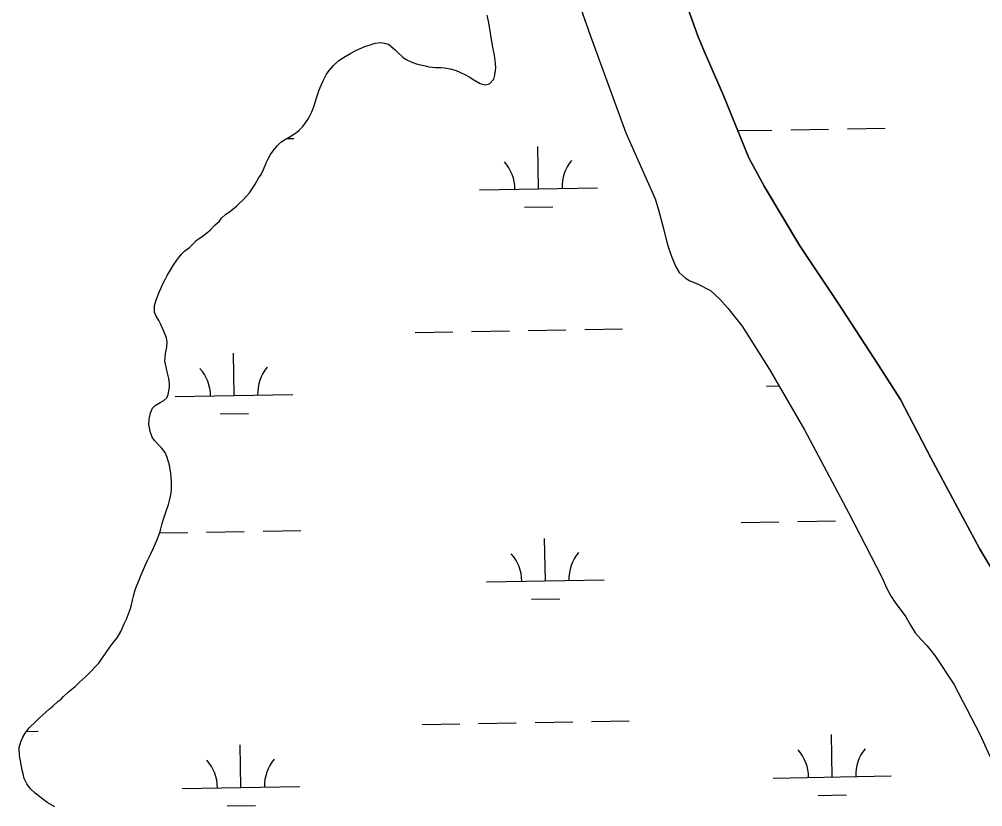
# Model space of a CAD drawing. Extents: x 3903937 to 3942190, y 260677 to 286651.
# Drawn here: x 3922597 to 3923415, y 266800 to 267468 of the extents above; entities that cross this region are included whole.
import ezdxf

# ---------------------------------------------------------------- set-up
doc = ezdxf.new("R2010")
doc.units = 0
doc.layers.add('V-TOPO-SHOR', color=7, linetype='Continuous')
doc.layers.add('V-WETL-SWMP', color=7, linetype='Continuous')

msp = doc.modelspace()

# ---------------------------------------------------------------- linework, layer by layer
at = {"layer": 'V-TOPO-SHOR'}
for points in [[(3923049.44, 267547.94), (3923082.03, 267454.91), (3923112.32, 267372.03), (3923137.07, 267315.91), (3923140.08, 267306.58), (3923142.37, 267298.28), (3923144.67, 267289.57), (3923146.86, 267280.45), (3923148.62, 267274.4), (3923151.22, 267266.61), (3923154.64, 267258.32), (3923157.64, 267253.4), (3923162.68, 267248.81), (3923166.59, 267246.36), (3923173.06, 267243.72), (3923184.06, 267238.33), (3923192.2, 267230.97), (3923199, 267223.1), (3923211.07, 267207.96), (3923234.3, 267171.22), (3923263.95, 267119.84), (3923301.68, 267049.1), (3923329.5, 266994.94), (3923333.95, 266985.21), (3923337.46, 266978.45), (3923341.39, 266972.62)], [(3923165.9, 267474.6), (3923173.58, 267453.6), (3923178.86, 267441.2), (3923195.12, 267403.61), (3923216.57, 267350.76), (3923229.6, 267326.7), (3923259.96, 267276.04), (3923292.48, 267227.33), (3923326.75, 267174.93), (3923345.34, 267145.56), (3923371.19, 267096.21), (3923412.64, 267019.22), (3923463.26, 266933.86)], [(3923341.39, 266972.62), (3923345.93, 266966.68), (3923349.85, 266961.26), (3923353.98, 266954.2), (3923357.8, 266947.75), (3923363.36, 266941.62), (3923367.9, 266936.81), (3923374.7, 266928.33), (3923390.7, 266904.18), (3923412.83, 266861.59), (3923418.21, 266849.91), (3923420.91, 266843.56), (3923424.62, 266837.52), (3923428.65, 266831.28), (3923435.15, 266822.07)]]:
    msp.add_lwpolyline(points, dxfattribs=at)
at = {"layer": 'V-WETL-SWMP'}
for p, q in [((3923049.44, 267547.94), (3923082.03, 267454.91)), ((3923173.58, 267453.6), (3923165.9, 267474.6)), ((3922995.61, 267466.87), (3922994.6, 267471.81)), ((3922997.05, 267458.55), (3922995.61, 267466.87)), ((3922998.06, 267452.91), (3922997.05, 267458.55)), ((3922999.37, 267444.72), (3922998.06, 267452.91)), ((3923082.03, 267454.91), (3923112.32, 267372.03)), ((3923178.86, 267441.2), (3923173.58, 267453.6)), ((3922878.83, 267439.72), (3922883.62, 267442.28)), ((3922883.62, 267442.28), (3922890.8, 267445.27)), ((3922890.8, 267445.27), (3922895.18, 267446.7)), ((3922895.18, 267446.7), (3922899.55, 267447.99)), ((3922899.55, 267447.99), (3922904.48, 267448.72)), ((3922904.48, 267448.72), (3922910.7, 267447.19)), ((3922910.7, 267447.19), (3922916.37, 267442.55)), ((3922916.37, 267442.55), (3922918.78, 267440.16)), ((3923000.66, 267437.95), (3922999.37, 267444.72)), ((3923195.12, 267403.61), (3923178.86, 267441.2)), ((3922864.19, 267429.22), (3922868.55, 267433.47)), ((3922868.55, 267433.47), (3922872.63, 267436.03)), ((3922872.63, 267436.03), (3922878.83, 267439.72)), ((3922918.78, 267440.16), (3922923.03, 267436.37)), ((3922923.03, 267436.37), (3922925.86, 267434.12)), ((3922925.86, 267434.12), (3922930.67, 267431.88)), ((3923001.54, 267431.04), (3923000.66, 267437.95)), ((3922858.29, 267421.85), (3922860.54, 267424.97)), ((3922860.54, 267424.97), (3922864.19, 267429.22)), ((3922930.67, 267431.88), (3922935.33, 267430.35)), ((3922935.33, 267430.35), (3922942.12, 267428.82)), ((3922942.12, 267428.82), (3922945.08, 267428.13)), ((3922945.08, 267428.13), (3922950.73, 267427.59)), ((3922950.73, 267427.59), (3922955.11, 267427.46)), ((3922955.11, 267427.46), (3922958.21, 267427.05)), ((3922958.21, 267427.05), (3922963.16, 267426.23)), ((3922963.16, 267426.23), (3922968.11, 267424.83)), ((3922968.11, 267424.83), (3922971.36, 267423.58)), ((3923001.16, 267420.87), (3923001.84, 267426.8)), ((3923001.84, 267426.8), (3923001.54, 267431.04)), ((3922855.35, 267416.19), (3922858.29, 267421.85)), ((3922971.36, 267423.58), (3922976.17, 267421.2)), ((3922976.17, 267421.2), (3922979.28, 267419.51)), ((3922979.28, 267419.51), (3922983.24, 267417.13)), ((3922983.24, 267417.13), (3922988.62, 267413.76)), ((3922996.67, 267413.66), (3923000.18, 267417.62)), ((3923000.18, 267417.62), (3923001.16, 267420.87)), ((3922850.04, 267402.62), (3922851.99, 267408.42)), ((3922851.99, 267408.42), (3922853.53, 267412.52)), ((3922853.53, 267412.52), (3922855.35, 267416.19)), ((3922988.62, 267413.76), (3922993.14, 267412.65)), ((3922993.14, 267412.65), (3922996.67, 267413.66)), ((3922847.67, 267394.99), (3922850.04, 267402.62)), ((3923216.57, 267350.76), (3923195.12, 267403.61)), ((3922845.85, 267389.9), (3922847.67, 267394.99)), ((3922842.21, 267383.25), (3922843.75, 267385.94)), ((3922843.75, 267385.94), (3922845.85, 267389.9)), ((3922835.05, 267374.33), (3922838.14, 267377.44)), ((3922838.14, 267377.44), (3922842.21, 267383.25)), ((3923300.31, 267375.52), (3923332.3, 267376.09)), ((3922823.36, 267366.66), (3922826.6, 267368.22)), ((3922826.6, 267368.22), (3922832.66, 267372.2)), ((3922832.66, 267372.2), (3922835.05, 267374.33)), ((3923112.32, 267372.03), (3923137.07, 267315.91)), ((3923207.18, 267373.89), (3923236.32, 267374.4)), ((3923252.32, 267374.68), (3923284.31, 267375.24)), ((3922812.95, 267356.73), (3922816.46, 267361.12)), ((3922816.46, 267361.12), (3922819.28, 267363.96)), ((3922819.28, 267363.96), (3922823.36, 267366.66)), ((3922824.38, 267367.15), (3922830.47, 267367.25)), ((3923038.1, 267324.47), (3923037.47, 267360.47)), ((3922808.6, 267349.94), (3922810.71, 267353.62)), ((3922810.71, 267353.62), (3922812.95, 267356.73)), ((3922804.55, 267340.89), (3922807.2, 267347.25)), ((3922807.2, 267347.25), (3922808.6, 267349.94)), ((3923229.6, 267326.7), (3923216.57, 267350.76)), ((3922800.48, 267333.53), (3922802.59, 267336.64)), ((3922802.59, 267336.64), (3922804.55, 267340.89)), ((3922795.71, 267325.46), (3922797.54, 267328.58)), ((3922797.54, 267328.58), (3922800.48, 267333.53)), ((3923259.96, 267276.04), (3923229.6, 267326.7)), ((3922787, 267314.98), (3922790.66, 267318.67)), ((3922790.66, 267318.67), (3922792.77, 267321.22)), ((3922792.77, 267321.22), (3922795.71, 267325.46)), ((3922988.11, 267323.59), (3923088.1, 267325.35)), ((3922781.8, 267309.88), (3922784.33, 267312.43)), ((3922784.33, 267312.43), (3922787, 267314.98)), ((3923137.07, 267315.91), (3923140.08, 267306.58)), ((3922769.14, 267299.52), (3922772.65, 267302.92)), ((3922772.65, 267302.92), (3922775.89, 267305.05)), ((3922775.89, 267305.05), (3922781.8, 267309.88)), ((3923026.38, 267308.83), (3923050.37, 267309.25)), ((3923140.08, 267306.58), (3923142.37, 267298.28)), ((3922759.3, 267289.32), (3922763.52, 267293.85)), ((3922763.52, 267293.85), (3922767.03, 267296.83)), ((3922767.03, 267296.83), (3922769.14, 267299.52)), ((3923142.37, 267298.28), (3923144.67, 267289.57)), ((3922753.67, 267284.92), (3922756.48, 267287.05)), ((3922756.48, 267287.05), (3922759.3, 267289.32)), ((3923144.67, 267289.57), (3923146.86, 267280.45)), ((3922741.85, 267274.71), (3922745.23, 267277.97)), ((3922745.23, 267277.97), (3922747.62, 267280.52)), ((3922747.62, 267280.52), (3922750.15, 267282.37)), ((3922750.15, 267282.37), (3922753.67, 267284.92)), ((3923146.86, 267280.45), (3923148.62, 267274.4)), ((3922732.85, 267266.34), (3922735.38, 267269.32)), ((3922735.38, 267269.32), (3922737.77, 267271.73)), ((3922737.77, 267271.73), (3922741.85, 267274.71)), ((3923148.62, 267274.4), (3923151.22, 267266.62)), ((3923292.48, 267227.33), (3923259.96, 267276.04)), ((3922728.08, 267259.55), (3922731.03, 267263.8)), ((3922731.03, 267263.8), (3922732.85, 267266.34)), ((3923151.22, 267266.62), (3923154.64, 267258.32)), ((3922722.89, 267251.06), (3922725.97, 267256.15)), ((3922725.97, 267256.15), (3922728.08, 267259.55)), ((3923154.64, 267258.32), (3923157.64, 267253.41)), ((3923157.64, 267253.41), (3923162.68, 267248.81)), ((3922719.39, 267244.55), (3922721.07, 267247.66)), ((3922721.07, 267247.66), (3922722.89, 267251.06)), ((3923162.68, 267248.81), (3923166.59, 267246.36)), ((3923166.59, 267246.36), (3923173.06, 267243.72)), ((3922713.79, 267230.83), (3922716.17, 267236.91)), ((3922716.17, 267236.91), (3922717.43, 267239.88)), ((3922717.43, 267239.88), (3922719.39, 267244.55)), ((3923173.06, 267243.72), (3923184.06, 267238.33)), ((3923184.06, 267238.33), (3923192.2, 267230.97)), ((3922712.12, 267225.46), (3922713.79, 267230.83)), ((3923192.2, 267230.97), (3923199, 267223.1)), ((3922712.15, 267219.82), (3922712.12, 267225.46)), ((3923199, 267223.1), (3923211.07, 267207.96)), ((3923326.75, 267174.93), (3923292.48, 267227.33)), ((3922713.57, 267216.43), (3922712.15, 267219.82)), ((3922715.7, 267212.63), (3922713.57, 267216.43)), ((3922717.12, 267209.95), (3922715.7, 267212.63)), ((3922719.83, 267204.32), (3922717.12, 267209.95)), ((3922722.25, 267198.12), (3922719.83, 267204.32)), ((3922981.38, 267203.38), (3923013.38, 267203.95)), ((3923029.37, 267204.23), (3923061.37, 267204.79)), ((3923077.37, 267205.07), (3923109.36, 267205.64)), ((3923211.07, 267207.96), (3923234.3, 267171.23)), ((3922722.98, 267194.45), (3922722.25, 267198.12)), ((3922933.39, 267202.54), (3922965.38, 267203.1)), ((3922721.6, 267184.84), (3922722.71, 267190.21)), ((3922722.71, 267190.21), (3922722.98, 267194.45)), ((3922721.06, 267178.35), (3922721.6, 267184.84)), ((3922779.71, 267149.08), (3922779.08, 267185.08)), ((3922722.22, 267172), (3922721.06, 267178.35)), ((3922723.08, 267167.91), (3922722.22, 267172)), ((3923234.3, 267171.23), (3923263.95, 267119.84)), ((3923345.34, 267145.56), (3923326.75, 267174.93)), ((3922724.23, 267163.54), (3922723.08, 267167.91)), ((3922724.95, 267159.31), (3922724.23, 267163.54)), ((3922723.86, 267149.84), (3922724.82, 267156.2)), ((3922724.82, 267156.2), (3922724.95, 267159.31)), ((3923231.55, 267157.04), (3923242.38, 267157.23)), ((3922720.21, 267144.75), (3922722.6, 267147.02)), ((3922722.6, 267147.02), (3922723.86, 267149.84)), ((3922729.72, 267148.2), (3922829.71, 267149.96)), ((3922710.5, 267138.21), (3922712.6, 267140.48)), ((3922712.6, 267140.48), (3922716.97, 267143.04)), ((3922716.97, 267143.04), (3922720.21, 267144.75)), ((3923371.19, 267096.21), (3923345.34, 267145.56)), ((3922707.71, 267129.03), (3922708.82, 267134.25)), ((3922708.82, 267134.25), (3922710.5, 267138.21)), ((3922767.99, 267133.44), (3922791.98, 267133.87)), ((3922707.45, 267124.65), (3922707.71, 267129.03)), ((3922708.6, 267118.44), (3922707.45, 267124.65)), ((3922710.31, 267113.79), (3922708.6, 267118.44)), ((3923263.95, 267119.84), (3923301.68, 267049.1)), ((3922712.16, 267110.97), (3922710.31, 267113.79)), ((3922715.56, 267107.18), (3922712.16, 267110.97)), ((3922718.11, 267104.65), (3922715.56, 267107.18)), ((3922721.09, 267100.71), (3922718.11, 267104.65)), ((3922722.52, 267097.18), (3922721.09, 267100.71)), ((3922723.95, 267092.81), (3922722.52, 267097.18)), ((3922724.81, 267089.85), (3922723.95, 267092.81)), ((3922725.97, 267082.8), (3922724.81, 267089.85)), ((3923412.64, 267019.22), (3923371.19, 267096.21)), ((3922726.7, 267076.31), (3922725.97, 267082.8)), ((3922726.72, 267069.81), (3922726.7, 267076.31)), ((3922725.21, 267061.2), (3922726.31, 267066.14)), ((3922726.31, 267066.14), (3922726.72, 267069.81)), ((3922722, 267051.02), (3922723.95, 267056.67)), ((3922723.95, 267056.67), (3922725.21, 267061.2)), ((3922720.19, 267044.94), (3922722, 267051.02)), ((3923301.68, 267049.1), (3923329.5, 266994.94)), ((3922717.54, 267036.04), (3922718.79, 267040.56)), ((3922718.79, 267040.56), (3922720.19, 267044.94)), ((3923210.18, 267041.21), (3923242.17, 267041.77)), ((3923258.17, 267042.06), (3923290.17, 267042.62)), ((3922714.89, 267028.4), (3922716.57, 267032.93)), ((3922716.42, 267032.52), (3922740.34, 267032.94)), ((3922716.57, 267032.93), (3922717.54, 267036.04)), ((3922756.34, 267033.22), (3922788.34, 267033.79)), ((3922804.33, 267034.07), (3922836.33, 267034.63)), ((3922710.84, 267018.36), (3922713.77, 267025.43)), ((3922713.77, 267025.43), (3922714.89, 267028.4)), ((3923043.96, 266991.85), (3923043.32, 267027.84)), ((3922708.88, 267014.26), (3922710.84, 267018.36)), ((3923463.26, 266933.86), (3923412.64, 267019.22)), ((3922704.12, 267004.78), (3922706.22, 267009.03)), ((3922706.22, 267009.03), (3922708.88, 267014.26)), ((3922700.76, 266996.86), (3922702.72, 267001.53)), ((3922702.72, 267001.53), (3922704.12, 267004.78)), ((3922697.13, 266987.82), (3922699.36, 266993.19)), ((3922699.36, 266993.19), (3922700.76, 266996.86)), ((3922993.97, 266990.97), (3923093.95, 266992.73)), ((3923329.5, 266994.94), (3923333.95, 266985.21)), ((3922694.34, 266978.77), (3922695.87, 266984.14)), ((3922695.87, 266984.14), (3922697.13, 266987.82)), ((3923333.95, 266985.21), (3923337.46, 266978.45)), ((3922692.53, 266971.28), (3922693.37, 266975.24)), ((3922693.37, 266975.24), (3922694.34, 266978.77)), ((3923032.23, 266976.21), (3923056.23, 266976.63)), ((3923337.46, 266978.45), (3923341.39, 266972.62)), ((3922690.17, 266963.65), (3922691.7, 266968.31)), ((3922691.7, 266968.31), (3922692.53, 266971.28)), ((3923341.39, 266972.62), (3923345.93, 266966.69)), ((3923345.93, 266966.69), (3923349.85, 266961.26)), ((3922686.81, 266955.73), (3922688.35, 266959.12)), ((3922688.35, 266959.12), (3922690.17, 266963.65)), ((3923349.85, 266961.26), (3923353.98, 266954.2)), ((3922683.45, 266948.66), (3922686.81, 266955.73)), ((3923353.98, 266954.2), (3923357.8, 266947.75)), ((3922677.7, 266940.02), (3922680.36, 266943.42)), ((3922680.36, 266943.42), (3922683.45, 266948.66)), ((3923357.8, 266947.75), (3923363.37, 266941.62)), ((3922671.1, 266930.96), (3922674.33, 266935.35)), ((3922674.33, 266935.35), (3922677.7, 266940.02)), ((3923363.37, 266941.62), (3923367.9, 266936.82)), ((3923367.9, 266936.82), (3923374.71, 266928.33)), ((3922666.61, 266924.45), (3922669.27, 266928.13)), ((3922669.27, 266928.13), (3922671.1, 266930.96)), ((3923374.71, 266928.33), (3923390.7, 266904.18)), ((3922659.16, 266915.95), (3922661.41, 266918.5)), ((3922661.41, 266918.5), (3922664.78, 266922.04)), ((3922664.78, 266922.04), (3922666.61, 266924.45)), ((3922651.43, 266908.3), (3922653.96, 266910.71)), ((3922653.96, 266910.71), (3922659.16, 266915.95)), ((3922642, 266899.93), (3922644.96, 266902.48)), ((3922644.96, 266902.48), (3922648.33, 266905.6)), ((3922648.33, 266905.6), (3922651.43, 266908.3)), ((3923390.7, 266904.18), (3923412.83, 266861.59)), ((3922632.79, 266891.43), (3922634.97, 266893.69)), ((3922634.97, 266893.69), (3922639.19, 266897.52)), ((3922639.19, 266897.52), (3922642, 266899.93)), ((3922623.04, 266883.28), (3922625.93, 266885.52)), ((3922625.93, 266885.52), (3922630.27, 266889.61)), ((3922630.27, 266889.61), (3922632.79, 266891.43)), ((3922614.73, 266875.73), (3922619.79, 266880.36)), ((3922619.79, 266880.36), (3922623.04, 266883.28)), ((3922605.67, 266866.92), (3922611.46, 266872.38)), ((3922611.46, 266872.38), (3922614.73, 266875.73)), ((3922939.24, 266869.92), (3922971.24, 266870.48)), ((3922987.24, 266870.76), (3923019.23, 266871.32)), ((3923035.23, 266871.6), (3923067.22, 266872.17)), ((3923083.22, 266872.45), (3923115.22, 266873.01)), ((3922600.44, 266859.13), (3922602.3, 266862.45)), ((3922602.3, 266862.45), (3922605.67, 266866.92)), ((3922603.47, 266864.01), (3922613.39, 266864.18)), ((3923287.4, 266825.29), (3923286.77, 266861.29)), ((3923412.83, 266861.59), (3923418.21, 266849.91)), ((3922597.36, 266850.22), (3922598.56, 266855.25)), ((3922598.56, 266855.25), (3922600.44, 266859.13)), ((3922785.57, 266816.46), (3922784.93, 266852.46)), ((3922597.64, 266843.18), (3922597.36, 266850.22)), ((3922598.42, 266839.01), (3922597.64, 266843.18)), ((3922598.9, 266835.97), (3922598.42, 266839.01)), ((3922599.94, 266831.08), (3922598.9, 266835.97)), ((3922600.77, 266828.1), (3922599.94, 266831.08)), ((3922601.56, 266824.14), (3922600.77, 266828.1)), ((3922603.81, 266819.5), (3922601.56, 266824.14)), ((3922606.92, 266815.18), (3922603.81, 266819.5)), ((3923237.41, 266824.41), (3923337.39, 266826.17)), ((3922610.75, 266811.55), (3922606.92, 266815.18)), ((3922614.81, 266808.47), (3922610.75, 266811.55)), ((3922735.58, 266815.58), (3922835.56, 266817.34)), ((3922617.42, 266806.42), (3922614.81, 266808.47)), ((3922621.06, 266803.57), (3922617.42, 266806.42)), ((3922627.5, 266800.07), (3922621.06, 266803.57)), ((3923275.67, 266809.65), (3923299.67, 266810.08)), ((3922773.84, 266800.82), (3922797.84, 266801.24))]:
    msp.add_line(p, q, dxfattribs=at)
for centre, start, end in [((3922982.86, 267323.97), 0.23658, 41.78024), ((3923093.33, 267325.92), 140.23658, 181.78024), ((3922724.47, 267148.59), 0.23658, 41.78024), ((3922834.94, 267150.53), 140.23658, 181.78024), ((3923099.18, 266993.3), 140.23658, 181.78024), ((3922988.72, 266991.35), 0.23658, 41.78024), ((3923232.16, 266824.8), 0.23658, 41.78024), ((3923342.62, 266826.74), 140.23658, 181.78024), ((3922730.33, 266815.96), 0.23658, 41.78024), ((3922840.79, 266817.91), 140.23658, 181.78024)]:
    msp.add_arc(centre, 35.25, start, end, dxfattribs=at)

doc.saveas('drawing.dxf')
